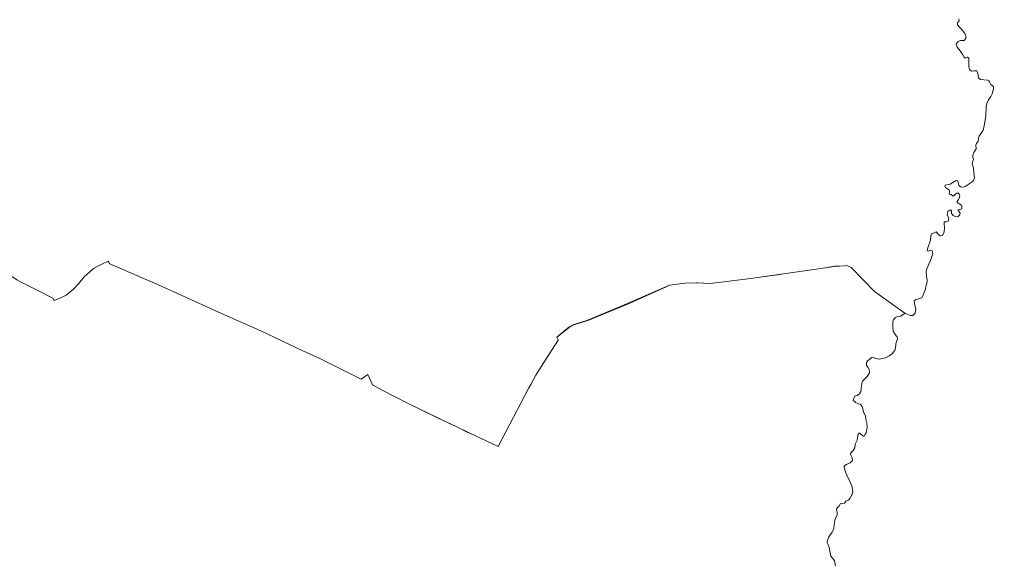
# Model space of a CAD drawing. Extents: x 369010 to 739155, y 6377141 to 6616555.
# Drawn here: x 667748 to 673801, y 6434887 to 6438264 of the extents above; entities that cross this region are included whole.
import ezdxf

# ---------------------------------------------------------------- set-up
doc = ezdxf.new("R2010")
doc.units = 0
doc.header["$LTSCALE"] = 40
doc.layers.add('1', color=7, linetype='Continuous', lineweight=13)

msp = doc.modelspace()

# ---------------------------------------------------------------- linework, layer by layer
at = {"layer": '1'}
for points in [[(673586.05, 6438268.9), (673588.2, 6438256.65), (673577.12, 6438242.42), (673577.12, 6438231.33), (673610.55, 6438194.42), (673622.13, 6438176.55), (673629.08, 6438162.97), (673628.42, 6438145.93), (673619.82, 6438134.18), (673594.99, 6438132.69), (673582.08, 6438127.06), (673569.83, 6438110.67), (673574.47, 6438090.98), (673594.49, 6438068.8), (673610.71, 6438043.65), (673618.82, 6438029.08), (673625.77, 6438024.61), (673640.34, 6438029.41), (673647.29, 6438022.96), (673647.79, 6437970.16), (673652.59, 6437952.45), (673664.34, 6437942.52), (673680.56, 6437944.84), (673697.11, 6437944.01), (673704.06, 6437930.94), (673708.53, 6437900.82), (673719.45, 6437889.89), (673763.31, 6437887.58), (673771.09, 6437882.61), (673775.89, 6437875.66), (673783.83, 6437859.44), (673801.21, 6437847.85), (673801.21, 6437832.63), (673792.77, 6437802.01), (673785.32, 6437786.12), (673770.76, 6437764.61), (673760, 6437742.59), (673756.36, 6437720.75), (673754.37, 6437664.14), (673745.93, 6437613.5), (673736.99, 6437576.59), (673712.66, 6437538.36), (673708.36, 6437525.45), (673706.37, 6437507.91), (673694.46, 6437493.51), (673691.31, 6437482.09), (673692.47, 6437459.91), (673678.9, 6437436.58), (673671.95, 6437420.69), (673672.45, 6437405.79), (673676.92, 6437392.72), (673670.13, 6437376), (673667.65, 6437366.73), (673669.63, 6437360.45), (673675.76, 6437338.93), (673678.24, 6437310.63), (673682.05, 6437279.18), (673677.25, 6437265.61), (673667.48, 6437255.18), (673625.61, 6437225.06), (673610.05, 6437220.59), (673594.99, 6437223.24), (673585.89, 6437233.01), (673581.25, 6437251.21), (673579.93, 6437259.82), (673574.14, 6437262.96), (673565.03, 6437259.82), (673530.94, 6437240.12), (673508.76, 6437236.81), (673500.98, 6437233.67), (673499, 6437228.37), (673502.97, 6437219.27), (673520.51, 6437207.52), (673526.47, 6437202.22), (673528.46, 6437194.44), (673527.13, 6437187.33), (673525.15, 6437180.05), (673527.8, 6437176.9), (673538.88, 6437174.92), (673550.64, 6437165.81), (673554.44, 6437166.97), (673567.52, 6437180.71), (673574.14, 6437184.68), (673583.24, 6437184.02), (673588.54, 6437177.56), (673591.02, 6437168.96), (673590.36, 6437158.53), (673584.56, 6437144.79), (673575.46, 6437132.38), (673575.46, 6437125.93), (673602.44, 6437108.38), (673605.25, 6437099.78), (673603.76, 6437087.03), (673591.68, 6437082.73), (673580.43, 6437080.91)], [(673754.37, 6437664.14), (673756.36, 6437720.75), (673760, 6437742.59), (673770.76, 6437764.61), (673785.32, 6437786.12), (673792.77, 6437802.01), (673801.21, 6437832.63), (673801.21, 6437847.85), (673783.83, 6437859.44), (673775.89, 6437875.66), (673771.09, 6437882.61), (673763.31, 6437887.58), (673719.45, 6437889.89), (673708.53, 6437900.82), (673704.06, 6437930.94), (673697.11, 6437944.01), (673680.56, 6437944.84), (673664.34, 6437942.52), (673652.59, 6437952.45), (673647.79, 6437970.16), (673647.29, 6438022.96), (673640.34, 6438029.41), (673625.77, 6438024.61), (673618.82, 6438029.08), (673610.71, 6438043.65), (673594.49, 6438068.8), (673574.47, 6438090.98), (673569.83, 6438110.67), (673582.08, 6438127.06), (673594.99, 6438132.69), (673619.82, 6438134.18), (673628.42, 6438145.93), (673629.08, 6438162.97), (673622.13, 6438176.55), (673610.55, 6438194.42), (673577.12, 6438231.33), (673577.12, 6438242.42), (673588.2, 6438256.65), (673586.05, 6438268.9)], [(673334.65, 6436527.63), (673356, 6436532.93), (673364.61, 6436551.79), (673378.84, 6436586.88), (673380.99, 6436604.42), (673386.29, 6436621.47), (673389.6, 6436641.66), (673384.3, 6436667.98), (673383.31, 6436696.77), (673385.13, 6436709.02), (673407.47, 6436760.99), (673423.69, 6436806.34), (673420.38, 6436824.54), (673410.29, 6436829.18), (673397.05, 6436824.21), (673388.44, 6436824.87), (673390.92, 6436837.62), (673410.12, 6436891.57), (673412.44, 6436918.55), (673415.92, 6436931.79), (673428.33, 6436935.6), (673444.05, 6436943.21), (673456.46, 6436928.31), (673470.37, 6436918.22), (673484.27, 6436921.69), (673493.54, 6436944.53), (673496.85, 6436968.04), (673494.03, 6436994.68), (673494.03, 6437005.44), (673508.93, 6437004.94), (673519.19, 6437009.91), (673523.49, 6437024.31), (673513.4, 6437054.1), (673516.87, 6437070.15), (673529.45, 6437078.43), (673539.38, 6437077.43), (673540.37, 6437058.07), (673549.81, 6437044.66), (673562.39, 6437038.71), (673579.1, 6437037.71), (673590.69, 6437047.31), (673593, 6437059.23), (673586.05, 6437071.81), (673580.43, 6437080.91), (673591.68, 6437082.73), (673603.76, 6437087.03), (673605.25, 6437099.78), (673602.44, 6437108.38), (673575.46, 6437125.93), (673575.46, 6437132.38), (673584.56, 6437144.79), (673590.36, 6437158.53), (673591.02, 6437168.96), (673588.54, 6437177.56), (673583.24, 6437184.02), (673574.14, 6437184.68), (673567.52, 6437180.71), (673554.44, 6437166.97), (673550.64, 6437165.81), (673538.88, 6437174.92), (673527.8, 6437176.9), (673525.15, 6437180.05), (673527.13, 6437187.33), (673528.46, 6437194.44), (673526.47, 6437202.22), (673520.51, 6437207.52), (673502.97, 6437219.27), (673499, 6437228.37), (673500.98, 6437233.67), (673508.76, 6437236.81), (673530.94, 6437240.12), (673565.03, 6437259.82), (673574.14, 6437262.96), (673579.93, 6437259.82), (673581.25, 6437251.21), (673585.89, 6437233.01), (673594.99, 6437223.24), (673610.05, 6437220.59), (673625.61, 6437225.06), (673667.48, 6437255.18), (673677.25, 6437265.61), (673682.05, 6437279.18), (673678.24, 6437310.63), (673675.76, 6437338.93), (673669.63, 6437360.45), (673667.65, 6437366.73), (673670.13, 6437376), (673676.92, 6437392.72), (673672.45, 6437405.79), (673671.95, 6437420.69), (673678.9, 6437436.58), (673692.47, 6437459.91), (673691.31, 6437482.09), (673694.46, 6437493.51), (673706.37, 6437507.91), (673708.36, 6437525.45), (673712.66, 6437538.36), (673736.99, 6437576.59), (673745.93, 6437613.5), (673754.37, 6437664.14)], [(668149.74, 6436663.67), (668115.15, 6436620.31), (668084.04, 6436586.22), (668037.04, 6436550.14), (668012.87, 6436537.23), (667963.06, 6436517.04), (667954.12, 6436531.27), (667870.21, 6436574.14), (667749.55, 6436635.54), (667736.48, 6436643.65), (667674.42, 6436682.21), (667470.18, 6436917.56), (667552.11, 6437044.33), (667569.98, 6437068), (667441.06, 6437165.98), (667417.72, 6437182.53), (667406.13, 6437188.32), (667236.16, 6437307.32), (666936.43, 6437305.99), (666753.39, 6437276.04), (666569.51, 6437180.87)], [(673580.43, 6437080.91), (673586.05, 6437071.81), (673593, 6437059.23), (673590.69, 6437047.31), (673579.1, 6437037.71), (673562.39, 6437038.71), (673549.81, 6437044.66), (673540.37, 6437058.07), (673539.38, 6437077.43), (673529.45, 6437078.43), (673516.87, 6437070.15), (673513.4, 6437054.1), (673523.49, 6437024.31), (673519.19, 6437009.91), (673508.93, 6437004.94), (673494.03, 6437005.44), (673494.03, 6436994.68), (673496.85, 6436968.04), (673493.54, 6436944.53), (673484.27, 6436921.69), (673470.37, 6436918.22), (673456.46, 6436928.31), (673444.05, 6436943.21), (673428.33, 6436935.6), (673415.92, 6436931.79), (673412.44, 6436918.55), (673410.12, 6436891.57), (673390.92, 6436837.62), (673388.44, 6436824.87), (673397.05, 6436824.21), (673410.29, 6436829.18), (673420.38, 6436824.54), (673423.69, 6436806.34), (673407.47, 6436760.99), (673385.13, 6436709.02), (673383.31, 6436696.77), (673384.3, 6436667.98), (673389.6, 6436641.66), (673386.29, 6436621.47), (673380.99, 6436604.42), (673378.84, 6436586.88), (673364.61, 6436551.79), (673356, 6436532.93), (673334.65, 6436527.63)], [(667736.48, 6436643.65), (667749.55, 6436635.54), (667870.21, 6436574.14), (667954.12, 6436531.27), (667963.06, 6436517.04), (668012.87, 6436537.23), (668037.04, 6436550.14), (668084.04, 6436586.22), (668115.15, 6436620.31), (668149.74, 6436663.67), (668182.68, 6436693.46), (668208.83, 6436714.81), (668234.98, 6436729.87), (668262.78, 6436745.1), (668299.36, 6436761.82), (668308.79, 6436744.11), (668600.41, 6436617.83), (668729.01, 6436559.57), (668861.41, 6436499.82), (668983.72, 6436444.71), (669248.36, 6436327.2), (669509.52, 6436203.57), (669614.78, 6436156.07), (669664.6, 6436130.58), (669871.15, 6436028.14), (669913.52, 6436057.27), (669940.83, 6435992.39), (670001.73, 6435959.12), (670162.77, 6435874.88), (670416.82, 6435754.06), (670461.34, 6435732.22), (670550.38, 6435689.35), (670647.36, 6435643.67), (670722.83, 6435607.76), (670912.83, 6435974.02), (670925.58, 6435994.04)], [(672999.01, 6436027.14), (673016.06, 6436044.52), (673030.95, 6436066.2), (673029.63, 6436074.31), (673027.48, 6436087.06), (673019.7, 6436101.95), (673012.75, 6436114.86), (673012.42, 6436122.81), (673011.92, 6436131.74), (673017.38, 6436141.18), (673026.15, 6436146.8), (673032.61, 6436150.94), (673043.37, 6436162.36), (673052.14, 6436163.02), (673068.52, 6436155.91), (673078.95, 6436153.42), (673090.04, 6436150.78), (673129.1, 6436159.71), (673134.23, 6436162.36), (673153.43, 6436172.46), (673174.11, 6436186.69), (673178.09, 6436192.15), (673190.83, 6436209.86), (673192.65, 6436227.57), (673193.31, 6436234.69), (673194.64, 6436245.44), (673195.96, 6436255.04), (673200.1, 6436265.64), (673205.06, 6436278.38), (673204.07, 6436282.85), (673202.25, 6436291.29), (673196.95, 6436297.41), (673187.52, 6436308.17), (673178.09, 6436325.05), (673175.11, 6436350.54), (673174.61, 6436354.18), (673174.61, 6436384.47), (673180.24, 6436398.7), (673189.51, 6436409.13), (673196.79, 6436412.27), (673207.05, 6436416.74), (673223.6, 6436420.05), (673239.98, 6436429.65), (673245.61, 6436433.79), (673250.91, 6436437.76), (673062.4, 6436573.47), (672915.76, 6436720.94), (672889.28, 6436733.68), (672876.7, 6436732.85), (672810.01, 6436728.22), (672730.89, 6436716.47), (672712.85, 6436713.66), (672552.98, 6436689.99), (672495.88, 6436682.04), (672475.52, 6436679.07), (672320.61, 6436657.55), (672293.96, 6436653.91), (672040.25, 6436621.3), (671953.36, 6436626.77), (671883.18, 6436624.12), (671788.35, 6436611.54), (671787.52, 6436611.04), (671762.53, 6436598.96), (671522.88, 6436492.54), (671280.42, 6436391.42), (671193.69, 6436365.44), (671163.24, 6436347.56), (671088.1, 6436287.65), (671094.89, 6436271.26), (671095.71, 6436269.11), (671016.6, 6436148.29), (670957.68, 6436052.8), (670925.58, 6435994.04), (670912.83, 6435974.02), (670722.83, 6435607.76), (670647.36, 6435643.67), (670550.38, 6435689.35), (670534.99, 6435695.81), (670461.34, 6435732.22), (670350.28, 6435785.51), (670162.77, 6435874.88), (670001.73, 6435959.12), (669940.83, 6435992.39), (669913.52, 6436057.27), (669871.15, 6436028.14), (669664.6, 6436130.58), (669614.78, 6436156.07), (669509.52, 6436203.41), (669248.36, 6436327.2), (668983.72, 6436444.71), (668861.41, 6436499.82), (668729.01, 6436559.41), (668600.41, 6436617.83), (668308.79, 6436744.11), (668299.36, 6436761.82), (668262.78, 6436745.1), (668234.98, 6436729.87), (668208.83, 6436714.81), (668182.68, 6436693.46), (668149.74, 6436663.67)], [(670925.58, 6435994.04), (670957.68, 6436052.8), (671016.6, 6436148.29), (671095.71, 6436269.11), (671094.89, 6436271.26), (671087.11, 6436289.14), (671162.08, 6436349.71), (671193.53, 6436367.75), (671274.79, 6436391.25), (671525.69, 6436496.85), (671787.52, 6436611.04), (671788.35, 6436611.54), (671883.18, 6436624.12), (671953.36, 6436626.77), (671962.29, 6436627.1), (672040.74, 6436622.3), (672293.96, 6436653.91), (672320.61, 6436657.55), (672495.88, 6436682.04), (672712.85, 6436713.66), (672730.89, 6436716.47), (672801.56, 6436727.72), (672810.01, 6436728.22), (672814.97, 6436729.05), (672876.7, 6436732.85), (672889.28, 6436733.68), (672915.76, 6436720.94), (673062.4, 6436573.47), (673250.91, 6436437.76), (673265.14, 6436431.64), (673284.67, 6436422.86), (673300.72, 6436422.7), (673314.79, 6436437.26), (673318.43, 6436465.07), (673310.32, 6436496.51), (673309, 6436514.72), (673320.58, 6436523.66), (673334.65, 6436527.63)], [(673334.65, 6436527.63), (673320.58, 6436523.66), (673309, 6436514.72), (673310.32, 6436496.51), (673318.43, 6436465.07), (673314.79, 6436437.26), (673300.72, 6436422.7), (673284.67, 6436422.86), (673265.14, 6436431.64), (673250.91, 6436437.76), (673245.61, 6436433.79), (673239.98, 6436429.65), (673223.6, 6436420.05), (673207.05, 6436416.74), (673196.79, 6436412.27), (673189.51, 6436409.13), (673180.24, 6436398.7), (673174.61, 6436384.47), (673174.61, 6436354.18), (673175.11, 6436350.54), (673178.09, 6436325.05), (673187.52, 6436308.17), (673196.95, 6436297.41), (673202.25, 6436291.29), (673204.07, 6436282.85), (673205.06, 6436278.38), (673200.1, 6436265.64), (673195.96, 6436255.04), (673194.64, 6436245.44), (673193.31, 6436234.69), (673192.65, 6436227.57), (673190.83, 6436209.86), (673178.09, 6436192.15), (673174.11, 6436186.69), (673153.43, 6436172.46), (673134.23, 6436162.36), (673129.1, 6436159.71), (673090.04, 6436150.78), (673078.95, 6436153.42), (673068.52, 6436155.91), (673052.14, 6436163.02), (673043.37, 6436162.36), (673032.61, 6436150.94), (673026.15, 6436146.8), (673017.38, 6436141.18), (673011.92, 6436131.74), (673012.42, 6436122.81), (673012.75, 6436114.86), (673019.7, 6436101.95), (673027.48, 6436087.06), (673029.63, 6436074.31), (673030.95, 6436066.2), (673016.06, 6436044.52), (672999.01, 6436027.14), (672991.4, 6436018.87), (672989.08, 6436016.22), (672982.96, 6436001.33), (672982.79, 6436000.17), (672980.97, 6435983.62), (672979.65, 6435974.51), (672978.32, 6435964.09), (672976.34, 6435949.36), (672976.17, 6435948.53), (672974.52, 6435946.05), (672968.06, 6435936.28), (672962.6, 6435932.15), (672953.99, 6435925.53), (672936.28, 6435922.22), (672935.13, 6435912.29), (672934.96, 6435911.29), (672933.64, 6435907.65), (672929.33, 6435895.57), (672938.93, 6435887.63), (672944.39, 6435882.99), (672953.17, 6435878.19), (672957.47, 6435875.87), (672962.93, 6435874.38), (672974.02, 6435871.24), (672974.85, 6435870.08), (672984.28, 6435857.17), (672988.91, 6435842.44), (672988.91, 6435842.28), (672993.05, 6435822.09), (672994.38, 6435819.44), (673005.3, 6435796.93), (673007.45, 6435780.71), (673008.78, 6435771.77), (673010.76, 6435765.81), (673013.74, 6435756.88), (673016.06, 6435723.94), (673014.9, 6435717.49), (673010.6, 6435694.15), (673006.13, 6435686.87), (672997.36, 6435672.64), (672993.38, 6435673.13), (672988.58, 6435673.79), (672974.52, 6435687.2), (672972.2, 6435689.35), (672966.9, 6435691.34), (672963.76, 6435692.66)], [(672794.12, 6435070.04), (672799.08, 6435076.49), (672802.39, 6435083.77), (672809.01, 6435098.67), (672811.33, 6435123.33), (672814.8, 6435148.65), (672820.43, 6435167.02), (672829.04, 6435182.08), (672829.37, 6435184.56), (672830.36, 6435194.83), (672827.38, 6435210.22), (672826.39, 6435218.49), (672832.18, 6435228.59), (672838.97, 6435235.54), (672851.05, 6435254.08), (672863.79, 6435251.59), (672874.72, 6435256.89), (672883.32, 6435269.14), (672899.54, 6435275.43), (672908.81, 6435285.52), (672920.56, 6435307.37), (672921.72, 6435309.69), (672926.02, 6435328.88), (672923.21, 6435350.9), (672922.55, 6435356.19), (672920.73, 6435361.65), (672913.11, 6435383.17), (672905.83, 6435396.91), (672893.75, 6435419.91), (672876.7, 6435460.96), (672873.23, 6435482.31), (672873.72, 6435483.46), (672876.87, 6435490.75), (672887.46, 6435497.2), (672910.3, 6435506.47), (672916.92, 6435513.75), (672924.53, 6435522.19), (672922.88, 6435538.08), (672916.26, 6435550.99), (672914.6, 6435554.3), (672912.45, 6435565.06), (672917.75, 6435571.35), (672919.57, 6435573.5), (672928.84, 6435582.77), (672932.64, 6435589.06), (672938.77, 6435599.15), (672940.42, 6435622.65), (672948.04, 6435634.9), (672954.49, 6435646.98), (672956.64, 6435664.03), (672957.8, 6435674.29), (672958.63, 6435680.41), (672959.12, 6435683.72), (672963.76, 6435692.66), (672966.9, 6435691.34), (672972.2, 6435689.35), (672974.52, 6435687.2), (672988.58, 6435673.79), (672993.38, 6435673.13), (672997.36, 6435672.64), (673006.13, 6435686.87), (673010.6, 6435694.15), (673014.9, 6435717.49), (673016.06, 6435723.94), (673013.74, 6435756.88), (673010.76, 6435765.81), (673008.78, 6435771.77), (673007.45, 6435780.71), (673005.3, 6435796.93), (672994.38, 6435819.44), (672993.05, 6435822.09), (672988.91, 6435842.28), (672988.91, 6435842.44), (672984.28, 6435857.17), (672974.85, 6435870.08), (672974.02, 6435871.24), (672962.93, 6435874.38), (672957.47, 6435875.87), (672953.17, 6435878.19), (672944.39, 6435882.99), (672938.93, 6435887.63), (672929.33, 6435895.57), (672933.64, 6435907.65), (672934.96, 6435911.29), (672935.13, 6435912.29), (672936.28, 6435922.22), (672953.99, 6435925.53), (672962.6, 6435932.15), (672968.06, 6435936.28), (672974.52, 6435946.05), (672976.17, 6435948.53), (672976.34, 6435949.36), (672978.32, 6435964.09), (672979.65, 6435974.51), (672980.97, 6435983.62), (672982.79, 6436000.17), (672982.96, 6436001.33), (672989.08, 6436016.22), (672991.4, 6436018.87), (672999.01, 6436027.14)], [(672963.76, 6435692.66), (672959.12, 6435683.72), (672958.63, 6435680.41), (672957.8, 6435674.29), (672956.64, 6435664.03), (672954.49, 6435646.98), (672948.04, 6435634.9), (672940.42, 6435622.65), (672938.77, 6435599.15), (672932.64, 6435589.06), (672928.84, 6435582.77), (672919.57, 6435573.5), (672917.75, 6435571.35), (672912.45, 6435565.06), (672914.6, 6435554.3), (672916.26, 6435550.99), (672922.88, 6435538.08), (672924.53, 6435522.19), (672916.92, 6435513.75), (672910.3, 6435506.47), (672887.46, 6435497.2), (672876.87, 6435490.75), (672873.72, 6435483.46), (672873.23, 6435482.31), (672876.7, 6435460.96), (672893.75, 6435419.91), (672905.83, 6435396.91), (672913.11, 6435383.17), (672920.73, 6435361.65), (672922.55, 6435356.19), (672923.21, 6435350.9), (672926.02, 6435328.88), (672921.72, 6435309.69), (672920.56, 6435307.37), (672908.81, 6435285.52), (672899.54, 6435275.43), (672883.32, 6435269.14), (672874.72, 6435256.89), (672863.79, 6435251.59), (672851.05, 6435254.08), (672838.97, 6435235.54), (672832.18, 6435228.59), (672826.39, 6435218.49), (672827.38, 6435210.22), (672830.36, 6435194.83), (672829.37, 6435184.56), (672829.04, 6435182.08), (672820.43, 6435167.02), (672814.8, 6435148.65), (672811.33, 6435123.33), (672809.01, 6435098.67), (672802.39, 6435083.77), (672799.08, 6435076.49), (672794.12, 6435070.04), (672785.51, 6435058.78), (672774.75, 6435041.57), (672770.62, 6435030.31), (672768.96, 6435025.85), (672766.97, 6435011.61), (672767.64, 6435009.96), (672771.94, 6435000.19), (672773.93, 6434995.89), (672775.08, 6434993.41), (672781.7, 6434973.05), (672785.18, 6434946.07), (672790.64, 6434926.54), (672802.06, 6434912.31), (672813.48, 6434896.75), (672819.77, 6434865.31)], [(672819.77, 6434865.31), (672813.48, 6434896.75), (672802.06, 6434912.31), (672790.64, 6434926.54), (672785.18, 6434946.07), (672781.7, 6434973.05), (672775.08, 6434993.41), (672773.93, 6434995.89), (672771.94, 6435000.19), (672767.64, 6435009.96), (672766.97, 6435011.61), (672768.96, 6435025.85), (672770.62, 6435030.31), (672774.75, 6435041.57), (672785.51, 6435058.78), (672794.12, 6435070.04)]]:
    msp.add_lwpolyline(points, dxfattribs=at)

doc.saveas('drawing.dxf')
